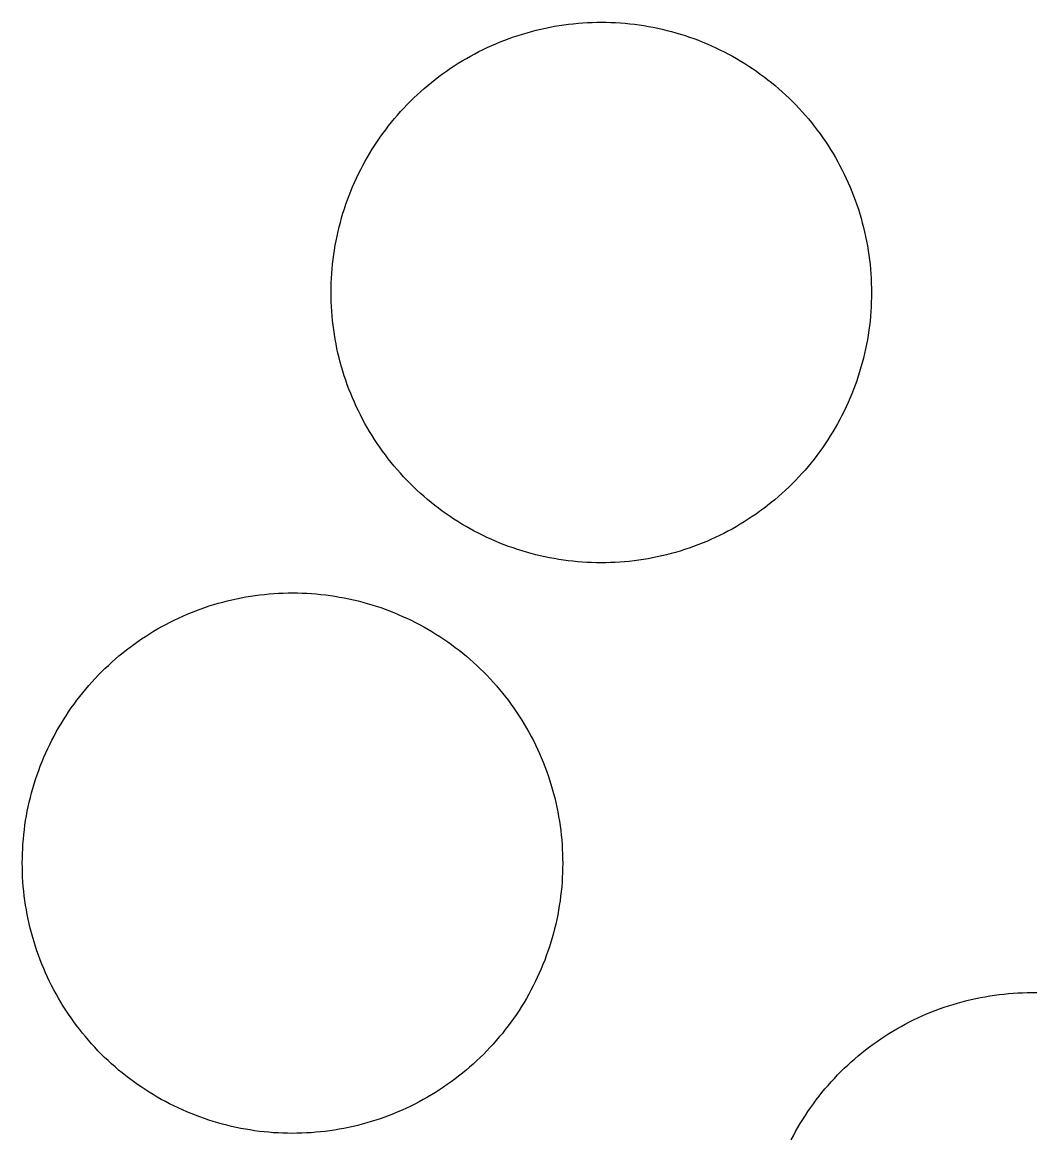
# Model space of a CAD drawing. Extents: x 3903937 to 3942190, y 260677 to 286651.
# Drawn here: x 3909125.75 to 3909165.89, y 280627.32 to 280671.49 of the extents above; entities that cross this region are included whole.
import ezdxf

# ---------------------------------------------------------------- set-up
doc = ezdxf.new("R2010")
doc.units = 0
doc.layers.add('V-DOMW-TANK', color=7, linetype='Continuous')

msp = doc.modelspace()

# ---------------------------------------------------------------- linework, layer by layer
at = {"layer": 'V-DOMW-TANK'}
for points in [[(3909139.935, 280666.93), (3909140.043, 280667.081), (3909140.156, 280667.231), (3909140.269, 280667.38), (3909140.385, 280667.526), (3909140.504, 280667.671), (3909140.627, 280667.813), (3909140.75, 280667.952), (3909140.877, 280668.091), (3909141.006, 280668.226), (3909141.135, 280668.359), (3909141.27, 280668.49), (3909141.403, 280668.617), (3909141.545, 280668.744), (3909141.684, 280668.867), (3909141.827, 280668.99), (3909141.973, 280669.109), (3909142.118, 280669.224), (3909142.265, 280669.338), (3909142.415, 280669.449), (3909142.567, 280669.558), (3909142.722, 280669.664), (3909142.878, 280669.766), (3909143.035, 280669.867), (3909143.195, 280669.965), (3909143.357, 280670.059), (3909143.519, 280670.151), (3909143.685, 280670.239), (3909143.849, 280670.326), (3909144.016, 280670.409), (3909144.186, 280670.489), (3909144.359, 280670.567), (3909144.528, 280670.639), (3909144.701, 280670.713), (3909144.875, 280670.782), (3909145.051, 280670.848), (3909145.227, 280670.907), (3909145.403, 280670.967), (3909145.581, 280671.024), (3909145.761, 280671.077), (3909145.942, 280671.126), (3909146.122, 280671.173), (3909146.304, 280671.216), (3909146.486, 280671.257), (3909146.671, 280671.294), (3909146.853, 280671.329), (3909147.037, 280671.36), (3909147.224, 280671.384), (3909147.408, 280671.411), (3909147.594, 280671.431), (3909147.781, 280671.45), (3909147.967, 280671.464), (3909148.153, 280671.476), (3909148.34, 280671.483), (3909148.526, 280671.489), (3909148.715, 280671.489), (3909148.901, 280671.489), (3909149.087, 280671.483), (3909149.274, 280671.476), (3909149.462, 280671.462), (3909149.646, 280671.448), (3909149.833, 280671.429), (3909150.019, 280671.409), (3909150.206, 280671.384), (3909150.39, 280671.358), (3909150.574, 280671.325), (3909150.759, 280671.292), (3909150.941, 280671.253), (3909151.123, 280671.212), (3909151.303, 280671.169), (3909151.486, 280671.122), (3909151.666, 280671.073), (3909151.846, 280671.02), (3909152.024, 280670.962), (3909152.198, 280670.903), (3909152.376, 280670.842), (3909152.553, 280670.774), (3909152.727, 280670.706), (3909152.899, 280670.635), (3909153.071, 280670.559), (3909153.241, 280670.483), (3909153.409, 280670.403), (3909153.577, 280670.317), (3909153.742, 280670.231), (3909153.906, 280670.143), (3909154.068, 280670.051), (3909154.23, 280669.953), (3909154.39, 280669.857), (3909154.547, 280669.756), (3909154.703, 280669.654), (3909154.857, 280669.547), (3909155.008, 280669.439), (3909155.158, 280669.33), (3909155.307, 280669.213), (3909155.453, 280669.097), (3909155.598, 280668.978), (3909155.739, 280668.857), (3909155.879, 280668.73), (3909156.018, 280668.605), (3909156.153, 280668.476), (3909156.284, 280668.345)], [(3909156.284, 280668.345), (3909156.417, 280668.212), (3909156.544, 280668.077), (3909156.671, 280667.94), (3909156.794, 280667.798), (3909156.917, 280667.657), (3909157.036, 280667.512), (3909157.148, 280667.366), (3909157.265, 280667.217), (3909157.376, 280667.067), (3909157.484, 280666.911), (3909157.591, 280666.76), (3909157.693, 280666.604), (3909157.793, 280666.447), (3909157.892, 280666.285), (3909157.986, 280666.125), (3909158.078, 280665.963), (3909158.166, 280665.799), (3909158.252, 280665.634), (3909158.336, 280665.466), (3909158.416, 280665.298), (3909158.494, 280665.126), (3909158.568, 280664.956), (3909158.639, 280664.782), (3909158.709, 280664.607), (3909158.774, 280664.433), (3909158.836, 280664.257), (3909158.895, 280664.081), (3909158.951, 280663.899), (3909159.004, 280663.721), (3909159.053, 280663.545), (3909159.1, 280663.36), (3909159.143, 280663.178), (3909159.184, 280662.996), (3909159.221, 280662.813), (3909159.256, 280662.629), (3909159.286, 280662.445), (3909159.313, 280662.263), (3909159.338, 280662.074), (3909159.358, 280661.888), (3909159.376, 280661.703), (3909159.391, 280661.517), (3909159.403, 280661.329), (3909159.409, 280661.142), (3909159.417, 280660.956), (3909159.417, 280660.772), (3909159.417, 280660.581), (3909159.409, 280660.395), (3909159.401, 280660.208), (3909159.389, 280660.022), (3909159.374, 280659.836), (3909159.358, 280659.649), (3909159.336, 280659.463), (3909159.311, 280659.281), (3909159.282, 280659.094), (3909159.252, 280658.908), (3909159.219, 280658.726), (3909159.18, 280658.541), (3909159.139, 280658.359), (3909159.096, 280658.177), (3909159.049, 280657.994), (3909158.998, 280657.816), (3909158.946, 280657.64), (3909158.889, 280657.458), (3909158.83, 280657.282), (3909158.768, 280657.106), (3909158.699, 280656.932), (3909158.633, 280656.758), (3909158.561, 280656.583), (3909158.486, 280656.413), (3909158.41, 280656.243), (3909158.328, 280656.073), (3909158.244, 280655.908), (3909158.158, 280655.742), (3909158.07, 280655.578), (3909157.976, 280655.414), (3909157.881, 280655.254), (3909157.783, 280655.095), (3909157.683, 280654.937), (3909157.58, 280654.781), (3909157.474, 280654.626), (3909157.365, 280654.474), (3909157.255, 280654.324), (3909157.14, 280654.177), (3909157.023, 280654.032), (3909156.905, 280653.886), (3909156.784, 280653.743), (3909156.659, 280653.604), (3909156.532, 280653.466), (3909156.403, 280653.331), (3909156.272, 280653.198), (3909156.139, 280653.067), (3909156.003, 280652.938), (3909155.866, 280652.811), (3909155.725, 280652.69), (3909155.584, 280652.567), (3909155.438, 280652.449), (3909155.293, 280652.332), (3909155.143, 280652.217), (3909154.994, 280652.106), (3909154.84, 280651.998)], [(3909138.993, 280656.26), (3909138.915, 280656.43), (3909138.841, 280656.602), (3909138.77, 280656.772), (3909138.702, 280656.948), (3909138.636, 280657.124), (3909138.573, 280657.3), (3909138.514, 280657.476), (3909138.458, 280657.655), (3909138.405, 280657.835), (3909138.356, 280658.015), (3909138.309, 280658.195), (3909138.266, 280658.377), (3909138.225, 280658.56), (3909138.188, 280658.744), (3909138.153, 280658.926), (3909138.122, 280659.111), (3909138.096, 280659.297), (3909138.071, 280659.481), (3909138.051, 280659.668), (3909138.032, 280659.854), (3909138.018, 280660.04), (3909138.008, 280660.227), (3909137.999, 280660.413), (3909137.995, 280660.6), (3909137.993, 280660.788), (3909137.995, 280660.974), (3909137.999, 280661.161), (3909138.008, 280661.347), (3909138.02, 280661.535), (3909138.036, 280661.722), (3909138.053, 280661.906), (3909138.073, 280662.093), (3909138.098, 280662.279), (3909138.126, 280662.463), (3909138.157, 280662.65), (3909138.192, 280662.832), (3909138.229, 280663.014), (3909138.27, 280663.196), (3909138.313, 280663.379), (3909138.36, 280663.559), (3909138.411, 280663.739), (3909138.464, 280663.919), (3909138.52, 280664.098), (3909138.579, 280664.274), (3909138.643, 280664.45), (3909138.708, 280664.626), (3909138.776, 280664.8), (3909138.847, 280664.972), (3909138.923, 280665.144), (3909139.001, 280665.314), (3909139.081, 280665.48), (3909139.165, 280665.65), (3909139.251, 280665.816), (3909139.341, 280665.98), (3909139.433, 280666.141), (3909139.527, 280666.303), (3909139.626, 280666.463), (3909139.726, 280666.621), (3909139.83, 280666.776), (3909139.935, 280666.93)], [(3909154.84, 280651.998), (3909154.687, 280651.894), (3909154.531, 280651.789), (3909154.373, 280651.689), (3909154.213, 280651.592), (3909154.052, 280651.494), (3909153.89, 280651.404), (3909153.726, 280651.318), (3909153.56, 280651.23), (3909153.394, 280651.146), (3909153.224, 280651.066), (3909153.052, 280650.99), (3909152.882, 280650.915), (3909152.708, 280650.843), (3909152.534, 280650.775), (3909152.36, 280650.71), (3909152.184, 280650.646), (3909152.006, 280650.587), (3909151.828, 280650.532), (3909151.649, 280650.478), (3909151.469, 280650.429), (3909151.287, 280650.382), (3909151.105, 280650.339), (3909150.922, 280650.298), (3909150.74, 280650.261), (3909150.556, 280650.228), (3909150.371, 280650.198), (3909150.187, 280650.169), (3909150.001, 280650.145), (3909149.812, 280650.122), (3909149.63, 280650.106), (3909149.444, 280650.091), (3909149.255, 280650.081), (3909149.067, 280650.073), (3909148.883, 280650.069), (3909148.696, 280650.067), (3909148.508, 280650.069), (3909148.321, 280650.073), (3909148.135, 280650.081), (3909147.949, 280650.095), (3909147.762, 280650.108), (3909147.576, 280650.126), (3909147.39, 280650.147), (3909147.205, 280650.171), (3909147.021, 280650.2), (3909146.835, 280650.231), (3909146.654, 280650.265), (3909146.468, 280650.304), (3909146.286, 280650.343), (3909146.103, 280650.386), (3909145.923, 280650.433), (3909145.743, 280650.484), (3909145.565, 280650.538), (3909145.387, 280650.593), (3909145.208, 280650.652), (3909145.032, 280650.716), (3909144.858, 280650.781), (3909144.686, 280650.849), (3909144.51, 280650.921), (3909144.34, 280650.996), (3909144.17, 280651.074), (3909144, 280651.154), (3909143.834, 280651.238), (3909143.668, 280651.324), (3909143.504, 280651.414), (3909143.341, 280651.506), (3909143.179, 280651.601), (3909143.021, 280651.699), (3909142.863, 280651.799), (3909142.708, 280651.904), (3909142.552, 280652.008), (3909142.401, 280652.117), (3909142.251, 280652.229), (3909142.102, 280652.342), (3909141.956, 280652.459), (3909141.813, 280652.578), (3909141.669, 280652.7), (3909141.53, 280652.823), (3909141.393, 280652.95), (3909141.258, 280653.079), (3909141.125, 280653.21), (3909140.994, 280653.346), (3909140.865, 280653.479), (3909140.738, 280653.618), (3909140.615, 280653.757), (3909140.494, 280653.901), (3909140.375, 280654.044), (3909140.258, 280654.191), (3909140.144, 280654.339), (3909140.031, 280654.49), (3909139.925, 280654.642), (3909139.82, 280654.796), (3909139.716, 280654.951), (3909139.617, 280655.109), (3909139.519, 280655.269), (3909139.423, 280655.43), (3909139.331, 280655.592), (3909139.243, 280655.758), (3909139.157, 280655.924), (3909139.073, 280656.09), (3909138.993, 280656.26)], [(3909127.694, 280644.314), (3909127.802, 280644.465), (3909127.913, 280644.615), (3909128.028, 280644.764), (3909128.144, 280644.91), (3909128.263, 280645.055), (3909128.384, 280645.197), (3909128.509, 280645.336), (3909128.634, 280645.475), (3909128.763, 280645.61), (3909128.894, 280645.743), (3909129.027, 280645.874), (3909129.164, 280646.001), (3909129.302, 280646.126), (3909129.443, 280646.253), (3909129.584, 280646.374), (3909129.73, 280646.493), (3909129.875, 280646.61), (3909130.025, 280646.722), (3909130.174, 280646.833), (3909130.326, 280646.941), (3909130.481, 280647.048), (3909130.637, 280647.15), (3909130.795, 280647.251), (3909130.954, 280647.349), (3909131.114, 280647.443), (3909131.278, 280647.535), (3909131.442, 280647.623), (3909131.608, 280647.709), (3909131.776, 280647.793), (3909131.944, 280647.873), (3909132.114, 280647.951), (3909132.286, 280648.025), (3909132.46, 280648.094), (3909132.632, 280648.166), (3909132.808, 280648.232), (3909132.984, 280648.293), (3909133.162, 280648.353), (3909133.34, 280648.408), (3909133.518, 280648.461), (3909133.699, 280648.51), (3909133.881, 280648.557), (3909134.061, 280648.6), (3909134.245, 280648.641), (3909134.428, 280648.678), (3909134.612, 280648.713), (3909134.796, 280648.744), (3909134.981, 280648.77), (3909135.167, 280648.795), (3909135.349, 280648.815), (3909135.538, 280648.834), (3909135.724, 280648.848), (3909135.911, 280648.86), (3909136.099, 280648.867), (3909136.285, 280648.873), (3909136.472, 280648.875), (3909136.658, 280648.873), (3909136.846, 280648.867), (3909137.033, 280648.858), (3909137.219, 280648.846), (3909137.406, 280648.832), (3909137.592, 280648.813), (3909137.778, 280648.793), (3909137.963, 280648.768), (3909138.147, 280648.74), (3909138.331, 280648.709), (3909138.516, 280648.676), (3909138.698, 280648.637), (3909138.882, 280648.596), (3909139.062, 280648.553), (3909139.245, 280648.506), (3909139.425, 280648.457), (3909139.603, 280648.404), (3909139.781, 280648.346), (3909139.959, 280648.287), (3909140.136, 280648.226), (3909140.31, 280648.16), (3909140.484, 280648.09), (3909140.656, 280648.019), (3909140.828, 280647.943), (3909140.998, 280647.867), (3909141.168, 280647.785), (3909141.334, 280647.701), (3909141.499, 280647.615), (3909141.663, 280647.527), (3909141.827, 280647.435), (3909141.987, 280647.339), (3909142.147, 280647.24), (3909142.304, 280647.14), (3909142.46, 280647.038), (3909142.614, 280646.931), (3909142.767, 280646.823), (3909142.917, 280646.712), (3909143.064, 280646.597), (3909143.212, 280646.481), (3909143.355, 280646.362), (3909143.496, 280646.241), (3909143.638, 280646.116), (3909143.775, 280645.989), (3909143.908, 280645.858), (3909144.043, 280645.729)], [(3909144.043, 280645.729), (3909144.174, 280645.596), (3909144.303, 280645.461), (3909144.43, 280645.321), (3909144.553, 280645.182), (3909144.674, 280645.041), (3909144.793, 280644.895), (3909144.909, 280644.75), (3909145.022, 280644.601), (3909145.135, 280644.451), (3909145.243, 280644.297), (3909145.348, 280644.144), (3909145.452, 280643.988), (3909145.552, 280643.831), (3909145.649, 280643.671), (3909145.743, 280643.509), (3909145.835, 280643.347), (3909145.925, 280643.183), (3909146.011, 280643.017), (3909146.095, 280642.85), (3909146.177, 280642.682), (3909146.253, 280642.51), (3909146.327, 280642.342), (3909146.398, 280642.166), (3909146.466, 280641.991), (3909146.531, 280641.817), (3909146.595, 280641.641), (3909146.654, 280641.463), (3909146.71, 280641.285), (3909146.763, 280641.107), (3909146.812, 280640.926), (3909146.859, 280640.744), (3909146.902, 280640.562), (3909146.943, 280640.38), (3909146.98, 280640.197), (3909147.013, 280640.013), (3909147.043, 280639.829), (3909147.072, 280639.644), (3909147.097, 280639.458), (3909147.117, 280639.272), (3909147.134, 280639.087), (3909147.15, 280638.901), (3909147.158, 280638.713), (3909147.168, 280638.526), (3909147.172, 280638.34), (3909147.175, 280638.153), (3909147.172, 280637.965), (3909147.168, 280637.777), (3909147.158, 280637.592), (3909147.148, 280637.406), (3909147.134, 280637.22), (3909147.115, 280637.031), (3909147.093, 280636.847), (3909147.068, 280636.663), (3909147.039, 280636.478), (3909147.013, 280636.294), (3909146.976, 280636.11), (3909146.939, 280635.925), (3909146.898, 280635.743), (3909146.853, 280635.561), (3909146.808, 280635.38), (3909146.757, 280635.2), (3909146.703, 280635.022), (3909146.648, 280634.844), (3909146.589, 280634.666), (3909146.525, 280634.49), (3909146.46, 280634.316), (3909146.39, 280634.141), (3909146.318, 280633.967), (3909146.245, 280633.797), (3909146.167, 280633.627), (3909146.085, 280633.457), (3909146.003, 280633.292), (3909145.917, 280633.128), (3909145.827, 280632.962), (3909145.735, 280632.796), (3909145.641, 280632.638), (3909145.542, 280632.478), (3909145.442, 280632.323), (3909145.337, 280632.165), (3909145.231, 280632.012), (3909145.122, 280631.858), (3909145.012, 280631.708), (3909144.897, 280631.561), (3909144.782, 280631.414), (3909144.662, 280631.27), (3909144.541, 280631.127), (3909144.418, 280630.988), (3909144.291, 280630.85), (3909144.162, 280630.715), (3909144.031, 280630.582), (3909143.898, 280630.451), (3909143.758, 280630.324), (3909143.623, 280630.195), (3909143.484, 280630.072), (3909143.341, 280629.951), (3909143.197, 280629.832), (3909143.05, 280629.716), (3909142.902, 280629.601), (3909142.751, 280629.49), (3909142.599, 280629.382)], [(3909126.75, 280633.644), (3909126.672, 280633.814), (3909126.598, 280633.986), (3909126.527, 280634.158), (3909126.459, 280634.332), (3909126.393, 280634.508), (3909126.332, 280634.684), (3909126.273, 280634.86), (3909126.217, 280635.038), (3909126.164, 280635.219), (3909126.113, 280635.399), (3909126.068, 280635.579), (3909126.023, 280635.761), (3909125.984, 280635.944), (3909125.947, 280636.128), (3909125.912, 280636.31), (3909125.881, 280636.495), (3909125.855, 280636.681), (3909125.83, 280636.865), (3909125.81, 280637.052), (3909125.791, 280637.238), (3909125.777, 280637.424), (3909125.765, 280637.611), (3909125.757, 280637.797), (3909125.752, 280637.983), (3909125.75, 280638.172), (3909125.752, 280638.358), (3909125.759, 280638.545), (3909125.767, 280638.731), (3909125.777, 280638.919), (3909125.793, 280639.106), (3909125.81, 280639.29), (3909125.832, 280639.476), (3909125.857, 280639.663), (3909125.883, 280639.847), (3909125.916, 280640.031), (3909125.949, 280640.216), (3909125.986, 280640.398), (3909126.027, 280640.582), (3909126.072, 280640.763), (3909126.119, 280640.943), (3909126.168, 280641.123), (3909126.221, 280641.303), (3909126.279, 280641.481), (3909126.338, 280641.658), (3909126.4, 280641.832), (3909126.463, 280642.01), (3909126.535, 280642.184), (3909126.606, 280642.356), (3909126.68, 280642.528), (3909126.758, 280642.7), (3909126.84, 280642.866), (3909126.922, 280643.034), (3909127.01, 280643.2), (3909127.098, 280643.364), (3909127.19, 280643.525), (3909127.286, 280643.687), (3909127.383, 280643.847), (3909127.485, 280644.005), (3909127.587, 280644.158), (3909127.694, 280644.314)], [(3909142.599, 280629.382), (3909142.446, 280629.277), (3909142.288, 280629.173), (3909142.13, 280629.073), (3909141.973, 280628.976), (3909141.811, 280628.88), (3909141.647, 280628.788), (3909141.483, 280628.7), (3909141.317, 280628.614), (3909141.149, 280628.53), (3909140.981, 280628.45), (3909140.811, 280628.372), (3909140.639, 280628.298), (3909140.467, 280628.227), (3909140.293, 280628.159), (3909140.117, 280628.094), (3909139.941, 280628.03), (3909139.763, 280627.971), (3909139.587, 280627.916), (3909139.408, 280627.862), (3909139.226, 280627.813), (3909139.046, 280627.766), (3909138.864, 280627.723), (3909138.681, 280627.682), (3909138.497, 280627.645), (3909138.313, 280627.612), (3909138.128, 280627.582), (3909137.944, 280627.553), (3909137.76, 280627.528), (3909137.573, 280627.508), (3909137.387, 280627.492), (3909137.199, 280627.475), (3909137.014, 280627.465), (3909136.828, 280627.457), (3909136.64, 280627.453), (3909136.453, 280627.451), (3909136.267, 280627.453), (3909136.08, 280627.457), (3909135.892, 280627.465), (3909135.706, 280627.477), (3909135.519, 280627.492), (3909135.333, 280627.51), (3909135.149, 280627.53), (3909134.962, 280627.555), (3909134.778, 280627.584), (3909134.594, 280627.614), (3909134.409, 280627.649), (3909134.227, 280627.686), (3909134.045, 280627.727), (3909133.863, 280627.77), (3909133.682, 280627.819), (3909133.504, 280627.868), (3909133.322, 280627.922), (3909133.146, 280627.977), (3909132.968, 280628.036), (3909132.791, 280628.1), (3909132.615, 280628.165), (3909132.441, 280628.233), (3909132.269, 280628.305), (3909132.097, 280628.38), (3909131.927, 280628.458), (3909131.759, 280628.538), (3909131.591, 280628.624), (3909131.425, 280628.708), (3909131.262, 280628.798), (3909131.1, 280628.89), (3909130.936, 280628.985), (3909130.778, 280629.083), (3909130.621, 280629.183), (3909130.465, 280629.288), (3909130.313, 280629.392), (3909130.16, 280629.501), (3909130.008, 280629.613), (3909129.861, 280629.728), (3909129.713, 280629.843), (3909129.57, 280629.961), (3909129.429, 280630.082), (3909129.289, 280630.207), (3909129.15, 280630.334), (3909129.015, 280630.463), (3909128.882, 280630.594), (3909128.751, 280630.727), (3909128.622, 280630.863), (3909128.497, 280631.002), (3909128.372, 280631.141), (3909128.251, 280631.284), (3909128.132, 280631.428), (3909128.013, 280631.577), (3909127.903, 280631.723), (3909127.792, 280631.872), (3909127.684, 280632.026), (3909127.577, 280632.179), (3909127.475, 280632.335), (3909127.374, 280632.493), (3909127.276, 280632.653), (3909127.182, 280632.814), (3909127.092, 280632.978), (3909127, 280633.142), (3909126.914, 280633.308), (3909126.832, 280633.474), (3909126.75, 280633.644)], [(3909157.003, 280628.468), (3909157.111, 280628.62), (3909157.222, 280628.774), (3909157.337, 280628.919), (3909157.453, 280629.064), (3909157.572, 280629.21), (3909157.693, 280629.351), (3909157.818, 280629.49), (3909157.945, 280629.63), (3909158.072, 280629.765), (3909158.203, 280629.898), (3909158.338, 280630.029), (3909158.473, 280630.158), (3909158.613, 280630.283), (3909158.752, 280630.408), (3909158.893, 280630.529), (3909159.039, 280630.648), (3909159.184, 280630.764), (3909159.333, 280630.877), (3909159.483, 280630.988), (3909159.635, 280631.096), (3909159.79, 280631.203), (3909159.946, 280631.305), (3909160.104, 280631.405), (3909160.263, 280631.504), (3909160.423, 280631.598), (3909160.587, 280631.69), (3909160.751, 280631.78), (3909160.917, 280631.866), (3909161.085, 280631.948), (3909161.252, 280632.03), (3909161.422, 280632.106), (3909161.594, 280632.182), (3909161.769, 280632.253), (3909161.941, 280632.323), (3909162.117, 280632.386), (3909162.293, 280632.448), (3909162.471, 280632.507), (3909162.649, 280632.562), (3909162.827, 280632.616), (3909163.008, 280632.667), (3909163.19, 280632.712), (3909163.37, 280632.757), (3909163.554, 280632.796), (3909163.737, 280632.833), (3909163.921, 280632.868), (3909164.105, 280632.898), (3909164.29, 280632.925), (3909164.476, 280632.95), (3909164.66, 280632.972), (3909164.847, 280632.988), (3909165.033, 280633.003), (3909165.219, 280633.015), (3909165.408, 280633.023), (3909165.594, 280633.027), (3909165.781, 280633.029), (3909165.967, 280633.027)], [(3909156.231, 280627.188), (3909156.319, 280627.354), (3909156.407, 280627.518), (3909156.499, 280627.68), (3909156.595, 280627.842), (3909156.692, 280628.002), (3909156.794, 280628.159), (3909156.896, 280628.315), (3909157.003, 280628.468)]]:
    msp.add_lwpolyline(points, dxfattribs=at)

doc.saveas('drawing.dxf')
